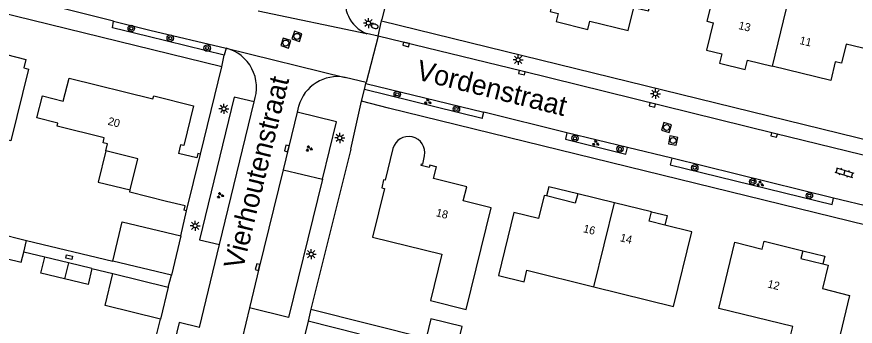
# Model space of a CAD drawing. Extents: x 125000 to 129004, y 397500 to 399008.
# Drawn here: x 126266.4 to 126371.2, y 398181 to 398219.6 of the extents above; entities that cross this region are included whole.
import ezdxf

# ---------------------------------------------------------------- set-up
doc = ezdxf.new("R2010")
doc.units = 0
for name, color, linetype in [('gg-afsc-erfafscheiding', 7, 'Continuous'), ('gg-afsc-hekwerk', 7, 'Continuous'), ('gg-afsc-muur', 7, 'Continuous'), ('gg-anno-huisnummerreeks BGT', 7, 'Continuous'), ('gg-anno-openbare ruimte label', 7, 'Continuous'), ('gg-bbg-bijgebouw', 7, 'Continuous'), ('gg-bbg-gedigitaliseerde bijgebouw', 7, 'Continuous'), ('gg-bbg-hoofdgebouw', 7, 'Continuous'), ('gg-bbg-luifel en loopbrug', 7, 'Continuous'), ('gg-bbg-tussenscheiding', 7, 'Continuous'), ('gg-knt-verharding', 7, 'Continuous'), ('gg-knt-verharding nz', 7, 'Continuous'), ('gt-grn-vlakafsluiter', 7, 'Continuous'), ('gt-grn-weggrens', 7, 'Continuous'), ('gt-symb-boom', 7, 'Continuous'), ('gt-symb-brandkraan', 7, 'Continuous'), ('gt-symb-groenvak', 7, 'Continuous'), ('gt-symb-klinker verharding', 7, 'Continuous'), ('gt-symb-kolk', 7, 'Continuous'), ('gt-symb-kolk center center', 7, 'Continuous'), ('gt-symb-lichtmast', 7, 'Continuous'), ('gt-symb-rioolschacht', 7, 'Continuous')]:
    doc.layers.add(name, color=color, linetype=linetype)

# ---------------------------------------------------------------- blocks, each defined once
blk = doc.blocks.new('gt0-RS')
at = {"layer": 'gt-symb-rioolschacht'}
blk.add_lwpolyline([(-0.5, -0.5), (0.5, -0.5), (0.5, 0.5), (-0.5, 0.5)], close=True, dxfattribs=at)
blk.add_circle((0, 0), 0.375, dxfattribs=at)
blk = doc.blocks.new('gt0-BOOM')
at = {"layer": 'gt-symb-boom'}
for radius in [0.4, 0.2]:
    blk.add_circle((0, 0), radius, dxfattribs=at)
blk = doc.blocks.new('gt0-GRVAK')
at = {"layer": 'gt-symb-groenvak'}
for p, q in [((-0.11, 0.19), (-0.23, 0.24)), ((-0.18, 0.15), (0.09, 0.15)), ((-0.09, 0.21), (-0.16, 0.32)), ((-0.05, 0.21), (-0.05, 0.39)), ((0, 0.21), (0.06, 0.32)), ((0.01, 0.19), (0.13, 0.24)), ((0.26, -0.05), (0.2, 0.06)), ((0.3, -0.05), (0.3, 0.13)), ((0.35, -0.05), (0.41, 0.06)), ((-0.24, -0.23), (-0.36, -0.18)), ((-0.32, -0.26), (-0.05, -0.26)), ((-0.23, -0.21), (-0.29, -0.09)), ((-0.18, -0.2), (-0.18, -0.02)), ((-0.14, -0.21), (-0.07, -0.09)), ((-0.12, -0.23), (0, -0.18)), ((0.24, -0.07), (0.12, -0.02)), ((0.17, -0.11), (0.44, -0.11)), ((0.37, -0.07), (0.49, -0.02))]:
    blk.add_line(p, q, dxfattribs=at)
blk = doc.blocks.new('gt0-KOLK')
at = {"layer": 'gt-symb-kolk'}
blk.add_lwpolyline([(0, 0), (0.37, 0), (0.37, 0.4), (-0.38, 0.4), (-0.38, 0), (0, 0)], dxfattribs=at)
blk = doc.blocks.new('gt0-KL1')
at = {"layer": 'gt-symb-klinker verharding'}
for p, q in [((-1.15, 0.3), (1.15, 0.3)), ((-1, -0.3), (-1, 0.3)), ((-0.5, 0.3), (-0.5, 0.45)), ((0, -0.3), (0, 0.3)), ((0.5, 0.3), (0.5, 0.45)), ((1, -0.3), (1, 0.3)), ((-1.15, -0.3), (1.15, -0.3)), ((-0.5, -0.45), (-0.5, -0.3)), ((0.5, -0.45), (0.5, -0.3))]:
    blk.add_line(p, q, dxfattribs=at)
blk = doc.blocks.new('gt0-LMAST')
at = {"layer": 'gt-symb-lichtmast'}
for p, q in [((-0.18, 0.17), (-0.45, 0.44)), ((-0.01, 0.25), (-0.01, 0.62)), ((0.17, 0.17), (0.44, 0.44)), ((-0.26, 0), (-0.63, 0)), ((-0.18, -0.18), (-0.45, -0.45)), ((-0.01, -0.25), (-0.01, -0.63)), ((0.44, -0.45), (0.17, -0.18)), ((0.24, 0), (0.62, 0))]:
    blk.add_line(p, q, dxfattribs=at)
blk.add_circle((-0.01, 0), 0.25, dxfattribs=at)
blk = doc.blocks.new('gt0-BR')
at = {"layer": 'gt-symb-brandkraan'}
for centre, radius, start, end in [((-0.24, 0), 0.206, 107.5669, 252.4331), ((0.6, -2.66), 3, 106.892, 107.5669), ((0, -0.69), 0.938, 73.108, 106.892), ((-0.6, -2.66), 3, 72.4331, 73.108), ((0.24, 0), 0.206, 287.567, 72.4331), ((0.6, 2.66), 3, 252.4331, 253.108), ((0, 0.69), 0.938, 253.108, 286.8921), ((-0.6, 2.66), 3, 286.8921, 287.567)]:
    blk.add_arc(centre, radius, start, end, dxfattribs=at)
blk = doc.blocks.new('gt0-KOLKCC')
at = {"layer": 'gt-symb-kolk center center'}
blk.add_lwpolyline([(-0.38, 0.2), (0.37, 0.2), (0.37, -0.2), (-0.38, -0.2)], close=True, dxfattribs=at)

msp = doc.modelspace()

# ---------------------------------------------------------------- linework, layer by layer
at = {"layer": 'gg-afsc-erfafscheiding'}
for p, q in [((126308.18, 398203.1), (126303.24, 398183.3)), ((126269.95, 398189.61), (126267.32, 398190.22)), ((126275.83, 398188.19), (126278.45, 398187.56))]:
    msp.add_line(p, q, dxfattribs=at)
at = {"layer": 'gg-afsc-hekwerk'}
for p, q in [((126318.07, 398243.86), (126312.07, 398219.27)), ((126286.94, 398192.28), (126287.67, 398195.39)), ((126267.68, 398191.7), (126278.46, 398189.12))]:
    msp.add_line(p, q, dxfattribs=at)
at = {"layer": 'gg-afsc-muur'}
for p, q in [((126303.24, 398183.3), (126303.2, 398183.1)), ((126303.2, 398183.1), (126317.61, 398179.5)), ((126282.02, 398172.25), (126284.39, 398181.89))]:
    msp.add_line(p, q, dxfattribs=at)
at = {"layer": 'gg-bbg-bijgebouw'}
for p, q in [((126286.94, 398192.28), (126285.76, 398187.38)), ((126272.89, 398188.9), (126269.95, 398189.61)), ((126275.83, 398188.19), (126272.89, 398188.9)), ((126285.76, 398187.38), (126278.46, 398189.12)), ((126278.45, 398187.56), (126285.35, 398185.86)), ((126285.35, 398185.86), (126284.39, 398181.89)), ((126302.85, 398181.61), (126301.87, 398177.63)), ((126309.26, 398180), (126302.85, 398181.61))]:
    msp.add_line(p, q, dxfattribs=at)
for points in [[(126278.46, 398189.12), (126279.62, 398194.02), (126286.94, 398192.28)], [(126272.41, 398186.92), (126269.47, 398187.63), (126269.95, 398189.61)], [(126275.83, 398188.19), (126275.35, 398186.21), (126272.41, 398186.92)], [(126284.39, 398181.89), (126277.47, 398183.59), (126278.45, 398187.56)]]:
    msp.add_lwpolyline(points, dxfattribs=at)
at = {"layer": 'gg-bbg-gedigitaliseerde bijgebouw'}
for p in [(126262.18, 398193.07), (126267.32, 398190.22)]:
    msp.add_line(p, (126267.68, 398191.7), dxfattribs=at)
msp.add_lwpolyline([(126261.7, 398191.09), (126261.51, 398190.31), (126267.01, 398188.97), (126267.32, 398190.22)], dxfattribs=at)
at = {"layer": 'gg-bbg-hoofdgebouw'}
for p, q in [((126287.67, 398195.39), (126289.39, 398202.47)), ((126341.14, 398196.39), (126336.54, 398197.52)), ((126345.75, 398195.26), (126341.14, 398196.39))]:
    msp.add_line(p, q, dxfattribs=at)
for points in [[(126363.35, 398223.86), (126357.58, 398225.28), (126359.08, 398231.32), (126353.39, 398232.74), (126351.01, 398222.94), (126353.48, 398222.34), (126352.67, 398219.04), (126353.45, 398218.85), (126352.62, 398215.45), (126354.55, 398214.99), (126354.24, 398213.82), (126357.45, 398213.01), (126357.74, 398214.17), (126360.81, 398213.43)], [(126335.71, 398230.78), (126333.1, 398220.25), (126334.1, 398220.01), (126333.85, 398219), (126337.81, 398218.03), (126338.06, 398219.04), (126342.84, 398217.88), (126343.53, 398220.77), (126345.39, 398220.33), (126345.86, 398222.3), (126349.1, 398221.48), (126351.48, 398230.99)], [(126363.35, 398223.86), (126368.06, 398222.71), (126368.85, 398225.95), (126376.05, 398224.19), (126373.9, 398215.26), (126370.09, 398216.17), (126369.5, 398213.81), (126368.71, 398213.99), (126368.15, 398211.67), (126360.81, 398213.43)], [(126260.05, 398214.99), (126263.57, 398214.14), (126263.82, 398215.21), (126267.59, 398214.29), (126267.33, 398213.22), (126267.92, 398213.06), (126265.72, 398204.14), (126261.24, 398205.21), (126260.77, 398203.26), (126254.04, 398204.88), (126255.45, 398210.73), (126258.83, 398209.91), (126260.05, 398214.99)], [(126277.59, 398202.86), (126277.8, 398203.74), (126277.23, 398203.88), (126277.38, 398204.49), (126271.49, 398205.95), (126271.58, 398206.33), (126268.97, 398206.98), (126269.65, 398209.72), (126272.26, 398209.07), (126272.98, 398211.96), (126283.46, 398209.35), (126283.55, 398209.73), (126288.54, 398208.51), (126287.3, 398203.52), (126286.92, 398203.62), (126286.66, 398202.55)], [(126280.63, 398197.99), (126281.59, 398201.88), (126277.59, 398202.86)], [(126289.39, 398202.47), (126289.08, 398202.55), (126288.95, 398202.01), (126286.66, 398202.55)], [(126313.45, 398203.15), (126312.49, 398199.21), (126312.28, 398199.26), (126312.04, 398198.26), (126312.39, 398198.18), (126310.91, 398192.1), (126319.55, 398189.97), (126318.12, 398184.19), (126322.6, 398183.08), (126325.73, 398195.78), (126322.24, 398196.64), (126322.67, 398198.39), (126318.52, 398199.43), (126318.88, 398200.87), (126318.86, 398200.88), (126318.04, 398201.08), (126317.99, 398200.79), (126316.98, 398201.04), (126317.03, 398201.26), (126317.18, 398201.23), (126317.39, 398202.26)], [(126285.17, 398196.57), (126280.56, 398197.72), (126280.63, 398197.99)], [(126332.65, 398197.24), (126332.36, 398197.31), (126331.65, 398194.43), (126328.53, 398195.19), (126326.62, 398187.31), (126329.83, 398186.54), (126330.18, 398187.99), (126338.56, 398185.92)], [(126336.54, 398197.52), (126336.22, 398196.35), (126332.65, 398197.24)], [(126287.67, 398195.39), (126287.36, 398195.47), (126287.49, 398196), (126285.17, 398196.57)], [(126347.41, 398193.61), (126345.46, 398194.09), (126345.75, 398195.26)], [(126338.56, 398185.92), (126348.48, 398183.47), (126350.78, 398192.78), (126347.41, 398193.61)], [(126354.18, 398183.2), (126356.18, 398191.46), (126359.59, 398190.62), (126359.83, 398191.59), (126364.67, 398190.4)], [(126364.67, 398190.4), (126364.43, 398189.43), (126367.15, 398188.76)], [(126367.15, 398188.76), (126367.83, 398188.6), (126367.11, 398185.68), (126370.51, 398184.84), (126368.86, 398178.05), (126363.04, 398179.48), (126363.4, 398180.94), (126354.18, 398183.2)]]:
    msp.add_lwpolyline(points, dxfattribs=at)
msp.add_arc((126315.41, 398202.65), 2.02, 348.6916, 165.7099, dxfattribs=at)
at = {"layer": 'gg-bbg-luifel en loopbrug'}
for points in [[(126277.59, 398202.86), (126276.62, 398198.98), (126280.63, 398197.99)], [(126336.54, 398197.52), (126332.93, 398198.4), (126332.65, 398197.24)], [(126345.75, 398195.26), (126347.69, 398194.79), (126347.41, 398193.61)], [(126364.67, 398190.4), (126367.39, 398189.74), (126367.15, 398188.76)], [(126321.5, 398178.54), (126322.09, 398180.96), (126318.2, 398181.9), (126317.61, 398179.5)]]:
    msp.add_lwpolyline(points, dxfattribs=at)
at = {"layer": 'gg-bbg-tussenscheiding'}
for p, q in [((126363.35, 398223.86), (126360.81, 398213.43)), ((126338.56, 398185.92), (126341.14, 398196.39)), ((126272.89, 398188.9), (126272.41, 398186.92))]:
    msp.add_line(p, q, dxfattribs=at)
at = {"layer": 'gg-knt-verharding'}
for p, q in [((126292.05, 398213.35), (126199.98, 398235.85)), ((126278.55, 398219.05), (126283.05, 398217.93)), ((126311.62, 398217.19), (126312.02, 398219.08)), ((126312.02, 398219.08), (126445.5, 398186.4)), ((126292.36, 398214.8), (126282.86, 398217.15)), ((126283.05, 398217.93), (126292.59, 398215.7)), ((126311.62, 398217.19), (126310.16, 398217.5)), ((126292.59, 398215.7), (126292.36, 398214.8)), ((126289.39, 398202.47), (126292.05, 398213.35)), ((126310.11, 398211.4), (126307.47, 398212.04)), ((126309.9, 398210.51), (126310.07, 398211.28)), ((126310.07, 398211.28), (126310.11, 398211.4)), ((126310.07, 398211.28), (126324.79, 398207.69)), ((126309.51, 398209.07), (126309.9, 398210.51)), ((126324.58, 398206.89), (126309.9, 398210.51)), ((126291.77, 398191.17), (126296.09, 398209)), ((126308.18, 398203.1), (126309.51, 398209.07)), ((126301.48, 398207.71), (126299.73, 398200.5)), ((126301.66, 398208.43), (126301.48, 398207.71)), ((126324.58, 398206.89), (126324.79, 398207.69)), ((126342.76, 398203.29), (126335.18, 398205.14)), ((126368.51, 398196.98), (126348.3, 398201.94)), ((126299.73, 398200.5), (126304.64, 398199.33)), ((126289.26, 398180.82), (126291.77, 398191.17)), ((126289.27, 398191.78), (126291.77, 398191.17)), ((126295.54, 398183.29), (126294.59, 398179.48))]:
    msp.add_line(p, q, dxfattribs=at)
for points in [[(126282.86, 398217.15), (126278.39, 398218.22), (126278.55, 398219.05)], [(126296.09, 398209), (126293.6, 398209.59), (126289.27, 398191.78)], [(126443.06, 398176.34), (126312.89, 398208.21), (126309.51, 398209.07)], [(126304.64, 398199.33), (126306.4, 398206.51), (126301.48, 398207.71)], [(126335.18, 398205.14), (126334.99, 398204.33), (126342.56, 398202.47), (126342.76, 398203.29)], [(126348.3, 398201.94), (126348.1, 398201.14), (126368.33, 398196.18), (126368.51, 398196.98)], [(126304.64, 398199.33), (126300.41, 398182.07), (126295.54, 398183.29)], [(126289.26, 398180.82), (126286.74, 398181.44), (126281.31, 398159.08)]]:
    msp.add_lwpolyline(points, dxfattribs=at)
for centre, radius, start, end in [((126311.76, 398221.45), 4.27, 161.5217, 248.0491), ((126291.29, 398210.76), 5.11, 339.9084, 75.2493), ((126306.5, 398207.12), 5.01, 78.8188, 164.8954)]:
    msp.add_arc(centre, radius, start, end, dxfattribs=at)
at = {"layer": 'gg-knt-verharding nz'}
for p, q in [((126278.55, 398219.05), (126272.18, 398220.62)), ((126335.18, 398205.14), (126324.79, 398207.69)), ((126348.3, 398201.94), (126342.76, 398203.29)), ((126373.38, 398195.79), (126368.51, 398196.98))]:
    msp.add_line(p, q, dxfattribs=at)
for points in [[(126445.04, 398184.47), (126428.64, 398188.47), (126408.86, 398193.42), (126391.98, 398197.52), (126361.11, 398205.05), (126329.59, 398212.82), (126311.62, 398217.19)], [(126299.73, 398200.5), (126296.73, 398188.33), (126295.54, 398183.29)]]:
    msp.add_lwpolyline(points, dxfattribs=at)
at = {"layer": 'gt-grn-vlakafsluiter'}
msp.add_line((126312.02, 398219.08), (126312.07, 398219.27), dxfattribs=at)
at = {"layer": 'gt-grn-weggrens'}
for p, q in [((126296.6, 398220.36), (126310.16, 398217.5)), ((126311.62, 398217.19), (126310.11, 398211.4)), ((126292.59, 398215.7), (126307.47, 398212.04)), ((126292.05, 398213.35), (126292.36, 398214.8)), ((126285.35, 398185.86), (126285.76, 398187.38)), ((126303.2, 398183.1), (126302.85, 398181.61))]:
    msp.add_line(p, q, dxfattribs=at)

# ---------------------------------------------------------------- block references
at = {"layer": 'gt-symb-boom'}
for p in [(126280.75, 398218.15), (126285.62, 398216.93), (126290.23, 398215.69), (126313.98, 398209.92), (126321.38, 398208.1), (126336.19, 398204.45), (126341.82, 398203.12), (126351.16, 398200.76), (126358.4, 398199.03), (126365.48, 398197.28)]:
    msp.add_blockref('gt0-BOOM', p, dxfattribs=at)
at = {"layer": 'gt-symb-brandkraan', "rotation": -15.425970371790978}
msp.add_blockref('gt0-BR', (126311.16, 398218.42), dxfattribs=at)
at = {"layer": 'gt-symb-groenvak'}
for p, rotation in [((126317.78, 398209), -15.732781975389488), ((126338.76, 398203.82), -15.732781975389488), ((126359.31, 398198.75), -15.677586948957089)]:
    msp.add_blockref('gt0-GRVAK', p, dxfattribs=dict(at, rotation=rotation))
for p in [(126302.95, 398203.15), (126291.86, 398197.31)]:
    msp.add_blockref('gt0-GRVAK', p, dxfattribs=at)
at = {"layer": 'gt-symb-klinker verharding', "rotation": -16.984732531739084}
msp.add_blockref('gt0-KL1', (126369.86, 398200.15), dxfattribs=at)
at = {"layer": 'gt-symb-kolk'}
for p, rotation in [((126315.13, 398216.34), 166.2971100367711), ((126329.59, 398212.82), 166.11658196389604), ((126345.9, 398208.79), 166.17220496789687), ((126361.11, 398205.05), 166.2835306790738), ((126300.38, 398203.14), 76.46414363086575), ((126296.73, 398188.33), 76.17220496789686)]:
    msp.add_blockref('gt0-KOLK', p, dxfattribs=dict(at, rotation=rotation))
at = {"layer": 'gt-symb-kolk center center', "rotation": -13.355340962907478}
msp.add_blockref('gt0-KOLKCC', (126273, 398189.61), dxfattribs=at)
at = {"layer": 'gt-symb-lichtmast'}
for p in [(126310.39, 398218.82), (126329.1, 398214.23), (126346.25, 398210), (126292.33, 398208.12), (126306.81, 398204.48), (126288.74, 398193.52), (126303.24, 398189.98)]:
    msp.add_blockref('gt0-LMAST', p, dxfattribs=at)
at = {"layer": 'gt-symb-rioolschacht'}
for p, rotation in [((126300.06, 398216.32), -107.87342106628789), ((126301.45, 398217.16), -107.87342106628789), ((126347.63, 398205.79), -15.787947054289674), ((126348.45, 398204.16), -10.950434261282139)]:
    msp.add_blockref('gt0-RS', p, dxfattribs=dict(at, rotation=rotation))

# ---------------------------------------------------------------- texts
at = {"layer": 'gg-anno-huisnummerreeks BGT'}
for s, rotation, p in [('13', 346.2, (126356.55, 398218.09)), ('11', 346.5, (126364.18, 398216.22)), ('20', 346, (126277.75, 398206.14)), ('18', 346, (126318.75, 398194.73)), ('16', 346.2, (126337.15, 398192.74)), ('14', 346.2, (126341.75, 398191.61)), ('12', 346.2, (126360.18, 398185.84))]:
    msp.add_text(s, height=1, rotation=rotation, dxfattribs=at).set_placement(p)
at = {"layer": 'gg-anno-openbare ruimte label'}
for s, rotation, p in [('Vordenstraat', 346, (126316.22, 398211.82)), ('Vierhoutenstraat', 76.3, (126294.69, 398187.97))]:
    msp.add_text(s, height=2.5, rotation=rotation, dxfattribs=at).set_placement(p)

doc.saveas('drawing.dxf')
